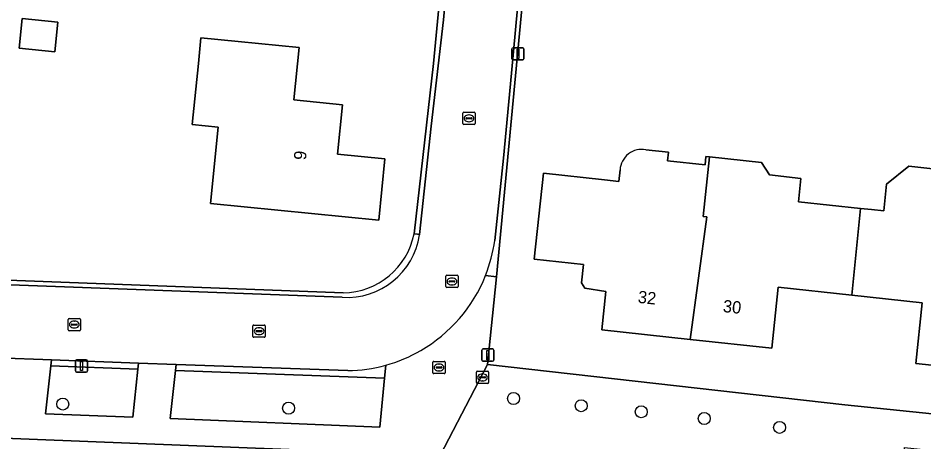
# Model space of a CAD drawing. Extents: x 162156 to 163172, y 378995 to 380779.
# Drawn here: x 162398 to 162471.9, y 380546.6 to 380581.2 of the extents above; entities that cross this region are included whole.
import ezdxf

# ---------------------------------------------------------------- set-up
doc = ezdxf.new("R2010")
doc.units = 0
for name, color, linetype in [('IMGEO_Boom', 7, 'Continuous'), ('IMGEO_Brandkraan', 7, 'Continuous'), ('IMGEO_Erf', 7, 'Continuous'), ('IMGEO_Groenvoorziening', 7, 'Continuous'), ('IMGEO_Kolk', 7, 'Continuous'), ('IMGEO_Lichtmast', 7, 'Continuous'), ('IMGEO_Pand', 7, 'Continuous'), ('IMGEO_Pand_nummerreeks', 7, 'Continuous'), ('IMGEO_Rijbaan_lokaal_gesloten', 7, 'Continuous'), ('IMGEO_Rijbaan_lokaal_open', 7, 'Continuous'), ('IMGEO_Rioolput', 7, 'Continuous'), ('IMGEO_Voetpad_open', 7, 'Continuous')]:
    doc.layers.add(name, color=color, linetype=linetype)

msp = doc.modelspace()

# ---------------------------------------------------------------- linework, layer by layer
at = {"layer": 'IMGEO_Boom'}
for centre in [(162438.436, 380550.146), (162401.65, 380549.697), (162420.081, 380549.358), (162443.96, 380549.562), (162448.861, 380549.065), (162454.003, 380548.517), (162460.148, 380547.794)]:
    msp.add_circle(centre, 0.489, dxfattribs=at)
at = {"layer": 'IMGEO_Brandkraan'}
for p, q in [((162435.402, 380551.442), (162435.402, 380552.294)), ((162435.477, 380552.368), (162436.329, 380552.368)), ((162435.704, 380551.911), (162436.102, 380551.911)), ((162435.89, 380552.148), (162435.915, 380552.148)), ((162436.403, 380552.294), (162436.403, 380551.442)), ((162436.329, 380551.368), (162435.477, 380551.368)), ((162435.661, 380551.862), (162435.661, 380551.874)), ((162436.099, 380551.825), (162435.701, 380551.825)), ((162435.913, 380551.588), (162435.888, 380551.588)), ((162436.145, 380551.874), (162436.145, 380551.862))]:
    msp.add_line(p, q, dxfattribs=at)
for points in [[(162435.402, 380551.442), (162435.402, 380552.294)], [(162435.477, 380552.368), (162436.329, 380552.368)], [(162436.403, 380552.294), (162436.403, 380551.442)], [(162436.329, 380551.368), (162435.477, 380551.368)]]:
    msp.add_lwpolyline(points, dxfattribs=at)
for centre, radius, start, end in [((162435.479, 380552.292), 0.0765, 91.55205, 178.44795), ((162435.479, 380552.292), 0.0765, 91.55205, 178.44795), ((162435.701, 380551.871), 0.0403, 85.87752, 175.75265), ((162436.106, 380551.873), 0.0386, 1.73085, 96.63898), ((162436.327, 380552.292), 0.0765, 1.55205, 88.44795), ((162436.327, 380552.292), 0.0765, 1.55205, 88.44795), ((162435.479, 380551.444), 0.0765, 181.55205, 268.44795), ((162435.479, 380551.444), 0.0765, 181.55205, 268.44795), ((162435.698, 380551.861), 0.0366, 178.93798, 274.71019), ((162436.102, 380551.868), 0.043, 264.86636, 352.45326), ((162436.327, 380551.444), 0.0765, 271.55205, 358.44795), ((162436.327, 380551.444), 0.0765, 271.55205, 358.44795)]:
    msp.add_arc(centre, radius, start, end, dxfattribs=at)
for centre, major_axis, ratio, start_param, end_param in [((162435.889, 380551.868), (-0.387, 0.002), 0.722429, 4.712389, 7.853982), ((162435.914, 380551.868), (-0.39, 0.002), 0.717154, 1.570796, 4.712389)]:
    msp.add_ellipse(centre, major_axis=major_axis, ratio=ratio, start_param=start_param, end_param=end_param, dxfattribs=at)
at = {"layer": 'IMGEO_Erf'}
for points in [[(162502.189, 380600.029), (162502.472, 380602.43), (162503.344, 380607.897), (162504.412, 380614.587), (162506.479, 380624.601), (162500, 380625.199), (162474.413, 380627.947), (162438.013, 380631.313), (162439.468, 380615.71), (162440.015, 380601.307), (162439.768, 380588.845), (162437.05, 380560.078), (162436.315, 380552.915), (162465.464, 380549.639), (162490.566, 380547.063), (162491.852, 380559.491), (162500, 380564.632), (162501.13, 380565.345), (162499.992, 380567.526)], [(162430.317, 380563.584), (162431.913, 380577.473), (162432.603, 380584.902), (162433.079, 380603)], [(162449.239, 380570.426), (162451.088, 380570.226), (162451.012, 380569.52), (162454.064, 380569.191), (162454.139, 380569.887), (162454.438, 380569.854), (162458.68, 380569.386)], [(162458.68, 380569.386), (162459.312, 380568.374), (162461.895, 380568.095), (162461.69, 380566.191), (162466.753, 380565.645), (162467.658, 380565.547), (162468.642, 380565.441), (162468.878, 380567.629), (162470.695, 380569.092), (162475.128, 380568.614)], [(162478.538, 380552.228), (162471.254, 380553.014), (162471.787, 380557.957), (162466.045, 380558.576), (162460.04, 380559.224), (162459.502, 380554.239), (162452.851, 380554.956), (162445.632, 380555.735), (162445.97, 380558.861), (162444.259, 380559.132), (162443.995, 380559.576), (162444.157, 380561.078), (162440.13, 380561.512), (162440.885, 380568.511), (162445.857, 380567.975), (162447.029, 380567.848), (162447.13, 380568.783)], [(162375.547, 380560.624), (162424.532, 380558.755)], [(162467.276, 380517.746), (162462.303, 380518.264), (162453.982, 380519.131), (162454.196, 380521.183), (162450.447, 380521.573), (162447.045, 380521.927), (162446.832, 380519.882), (162437.236, 380520.881), (162433.326, 380521.288), (162434.051, 380528.152), (162437.951, 380527.747), (162443.963, 380527.121), (162444.466, 380531.953), (162451.475, 380531.223), (162458.448, 380530.496), (162457.932, 380525.541), (162467.978, 380524.494), (162469.055, 380533.871), (162431.721, 380537.758), (162432.449, 380545.496), (162374.241, 380547.817)]]:
    msp.add_lwpolyline(points, dxfattribs=at)
for points in [[(162401.253, 380580.839), (162401.007, 380578.41), (162398.089, 380578.705), (162398.335, 380581.134)], [(162415.967, 380579.262), (162420.942, 380578.769), (162420.519, 380574.487), (162424.472, 380574.096), (162424.074, 380570.076), (162427.934, 380569.695), (162427.438, 380564.682), (162413.704, 380566.041), (162414.321, 380572.272), (162412.222, 380572.479), (162412.714, 380577.455), (162412.923, 380579.563)]]:
    msp.add_lwpolyline(points, close=True, dxfattribs=at)
for centre, radius, start, end in [((162448.901, 380568.685), 1.774, 79.01803, 176.82216), ((162424.448, 380564.735), 5.981, 270.80249, 348.90405)]:
    msp.add_arc(centre, radius, start, end, dxfattribs=at)
at = {"layer": 'IMGEO_Groenvoorziening'}
for points in [[(162407.776, 380552.54), (162400.665, 380552.805), (162400.236, 380548.887), (162407.367, 380548.631)], [(162407.829, 380553.042), (162400.719, 380553.301), (162400.665, 380552.805), (162407.776, 380552.54)], [(162410.843, 380552.429), (162410.405, 380548.53), (162427.523, 380547.817), (162427.902, 380551.796)]]:
    msp.add_lwpolyline(points, close=True, dxfattribs=at)
msp.add_lwpolyline([(162424.907, 380552.419), (162410.899, 380552.93), (162410.843, 380552.429), (162427.902, 380551.796), (162428.004, 380552.863)], dxfattribs=at)
msp.add_arc((162424.744, 380564.577), 12.16, 270.76699, 285.55019, dxfattribs=at)
at = {"layer": 'IMGEO_Kolk'}
for p, q in [((162434.301, 380572.565), (162434.301, 380573.417)), ((162434.376, 380573.491), (162435.228, 380573.491)), ((162435.302, 380573.417), (162435.302, 380572.565)), ((162434.56, 380572.985), (162434.56, 380572.997)), ((162434.998, 380572.948), (162434.6, 380572.948)), ((162434.603, 380573.034), (162435.001, 380573.034)), ((162434.812, 380572.711), (162434.787, 380572.711)), ((162434.789, 380573.271), (162434.814, 380573.271)), ((162435.044, 380572.997), (162435.044, 380572.985)), ((162435.228, 380572.491), (162434.376, 380572.491)), ((162432.907, 380559.267), (162432.907, 380560.119)), ((162432.982, 380560.193), (162433.834, 380560.193)), ((162433.908, 380560.119), (162433.908, 380559.267)), ((162433.166, 380559.687), (162433.166, 380559.699)), ((162433.604, 380559.65), (162433.206, 380559.65)), ((162433.209, 380559.736), (162433.607, 380559.736)), ((162433.418, 380559.413), (162433.393, 380559.413)), ((162433.395, 380559.973), (162433.42, 380559.973)), ((162433.65, 380559.699), (162433.65, 380559.687)), ((162433.834, 380559.193), (162432.982, 380559.193)), ((162402.088, 380555.75), (162402.088, 380556.602)), ((162402.163, 380556.676), (162403.015, 380556.676)), ((162402.576, 380556.456), (162402.601, 380556.456)), ((162403.089, 380556.602), (162403.089, 380555.75)), ((162403.015, 380555.676), (162402.163, 380555.676)), ((162402.347, 380556.17), (162402.347, 380556.182)), ((162402.785, 380556.133), (162402.387, 380556.133)), ((162402.39, 380556.219), (162402.788, 380556.219)), ((162402.599, 380555.896), (162402.574, 380555.896)), ((162402.831, 380556.182), (162402.831, 380556.17)), ((162417.17, 380555.212), (162417.17, 380556.064)), ((162417.245, 380556.138), (162418.097, 380556.138)), ((162417.429, 380555.632), (162417.429, 380555.644)), ((162417.472, 380555.681), (162417.87, 380555.681)), ((162417.658, 380555.918), (162417.683, 380555.918)), ((162417.913, 380555.644), (162417.913, 380555.632)), ((162418.171, 380556.064), (162418.171, 380555.212)), ((162418.097, 380555.138), (162417.245, 380555.138)), ((162417.867, 380555.595), (162417.469, 380555.595)), ((162417.681, 380555.358), (162417.656, 380555.358))]:
    msp.add_line(p, q, dxfattribs=at)
for points in [[(162434.301, 380572.565), (162434.301, 380573.417)], [(162434.376, 380573.491), (162435.228, 380573.491)], [(162435.302, 380573.417), (162435.302, 380572.565)], [(162435.228, 380572.491), (162434.376, 380572.491)], [(162432.907, 380559.267), (162432.907, 380560.119)], [(162432.982, 380560.193), (162433.834, 380560.193)], [(162433.908, 380560.119), (162433.908, 380559.267)], [(162433.834, 380559.193), (162432.982, 380559.193)], [(162402.088, 380555.75), (162402.088, 380556.602)], [(162402.163, 380556.676), (162403.015, 380556.676)], [(162403.089, 380556.602), (162403.089, 380555.75)], [(162403.015, 380555.676), (162402.163, 380555.676)], [(162417.17, 380555.212), (162417.17, 380556.064)], [(162417.245, 380556.138), (162418.097, 380556.138)], [(162418.171, 380556.064), (162418.171, 380555.212)], [(162418.097, 380555.138), (162417.245, 380555.138)]]:
    msp.add_lwpolyline(points, dxfattribs=at)
for centre, radius, start, end in [((162434.378, 380573.415), 0.0765, 91.55205, 178.44795), ((162434.378, 380573.415), 0.0765, 91.55205, 178.44795), ((162435.226, 380573.415), 0.0765, 1.55205, 88.44795), ((162435.226, 380573.415), 0.0765, 1.55205, 88.44795), ((162434.6, 380572.994), 0.0403, 85.87752, 175.75265), ((162434.597, 380572.984), 0.0366, 178.93798, 274.71019), ((162435.001, 380572.991), 0.043, 264.86636, 352.45326), ((162435.005, 380572.996), 0.0386, 1.73085, 96.63898), ((162434.378, 380572.567), 0.0765, 181.55205, 268.44795), ((162434.378, 380572.567), 0.0765, 181.55205, 268.44795), ((162435.226, 380572.567), 0.0765, 271.55205, 358.44795), ((162435.226, 380572.567), 0.0765, 271.55205, 358.44795), ((162432.984, 380560.117), 0.0765, 91.55205, 178.44795), ((162432.984, 380560.117), 0.0765, 91.55205, 178.44795), ((162433.832, 380560.117), 0.0765, 1.55205, 88.44795), ((162433.832, 380560.117), 0.0765, 1.55205, 88.44795), ((162433.206, 380559.696), 0.0403, 85.87752, 175.75265), ((162433.203, 380559.686), 0.0366, 178.93798, 274.71019), ((162433.607, 380559.693), 0.043, 264.86636, 352.45326), ((162433.611, 380559.698), 0.0386, 1.73085, 96.63898), ((162432.984, 380559.269), 0.0765, 181.55205, 268.44795), ((162432.984, 380559.269), 0.0765, 181.55205, 268.44795), ((162433.832, 380559.269), 0.0765, 271.55205, 358.44795), ((162433.832, 380559.269), 0.0765, 271.55205, 358.44795), ((162402.165, 380556.6), 0.0765, 91.55205, 178.44795), ((162402.165, 380556.6), 0.0765, 91.55205, 178.44795), ((162403.013, 380556.6), 0.0765, 1.55205, 88.44795), ((162403.013, 380556.6), 0.0765, 1.55205, 88.44795), ((162402.165, 380555.752), 0.0765, 181.55205, 268.44795), ((162402.165, 380555.752), 0.0765, 181.55205, 268.44795), ((162402.387, 380556.179), 0.0403, 85.87752, 175.75265), ((162402.384, 380556.169), 0.0366, 178.93798, 274.71019), ((162402.788, 380556.176), 0.043, 264.86636, 352.45326), ((162402.792, 380556.181), 0.0386, 1.73085, 96.63898), ((162403.013, 380555.752), 0.0765, 271.55205, 358.44795), ((162403.013, 380555.752), 0.0765, 271.55205, 358.44795), ((162417.247, 380556.062), 0.0765, 91.55205, 178.44795), ((162417.247, 380556.062), 0.0765, 91.55205, 178.44795), ((162417.469, 380555.641), 0.0403, 85.87752, 175.75265), ((162417.466, 380555.631), 0.0366, 178.93798, 274.71019), ((162417.87, 380555.638), 0.043, 264.86636, 352.45326), ((162417.874, 380555.643), 0.0386, 1.73085, 96.63898), ((162418.095, 380556.062), 0.0765, 1.55205, 88.44795), ((162418.095, 380556.062), 0.0765, 1.55205, 88.44795), ((162417.247, 380555.214), 0.0765, 181.55205, 268.44795), ((162417.247, 380555.214), 0.0765, 181.55205, 268.44795), ((162418.095, 380555.214), 0.0765, 271.55205, 358.44795), ((162418.095, 380555.214), 0.0765, 271.55205, 358.44795)]:
    msp.add_arc(centre, radius, start, end, dxfattribs=at)
for centre, major_axis, ratio, start_param, end_param in [((162434.788, 380572.991), (-0.387, 0.002), 0.722429, 4.712389, 7.853982), ((162434.813, 380572.991), (-0.39, 0.002), 0.717154, 1.570796, 4.712389), ((162433.394, 380559.693), (-0.387, 0.002), 0.722429, 4.712389, 7.853982), ((162433.419, 380559.693), (-0.39, 0.002), 0.717154, 1.570796, 4.712389), ((162402.575, 380556.176), (-0.387, 0.002), 0.722429, 4.712389, 7.853982), ((162402.6, 380556.176), (-0.39, 0.002), 0.717154, 1.570796, 4.712389), ((162417.657, 380555.638), (-0.387, 0.002), 0.722429, 4.712389, 7.853982), ((162417.682, 380555.638), (-0.39, 0.002), 0.717154, 1.570796, 4.712389)]:
    msp.add_ellipse(centre, major_axis=major_axis, ratio=ratio, start_param=start_param, end_param=end_param, dxfattribs=at)
at = {"layer": 'IMGEO_Lichtmast'}
for p, q in [((162438.299, 380577.848), (162438.299, 380578.648)), ((162438.299, 380578.648), (162438.299, 380577.848)), ((162438.399, 380578.748), (162439.189, 380578.748)), ((162439.189, 380578.748), (162438.399, 380578.748)), ((162439.289, 380578.648), (162439.289, 380577.848)), ((162439.289, 380577.848), (162439.289, 380578.648)), ((162439.189, 380577.748), (162438.399, 380577.748)), ((162438.399, 380577.748), (162439.189, 380577.748)), ((162435.936, 380554.185), (162436.726, 380554.185)), ((162436.726, 380554.185), (162435.936, 380554.185)), ((162435.836, 380553.285), (162435.836, 380554.085)), ((162435.836, 380554.085), (162435.836, 380553.285)), ((162436.826, 380554.085), (162436.826, 380553.285)), ((162436.826, 380553.285), (162436.826, 380554.085)), ((162402.681, 380552.399), (162402.681, 380553.199)), ((162402.681, 380553.199), (162402.681, 380552.399)), ((162402.781, 380553.299), (162403.571, 380553.299)), ((162403.571, 380553.299), (162402.781, 380553.299)), ((162403.671, 380553.199), (162403.671, 380552.399)), ((162403.671, 380552.399), (162403.671, 380553.199)), ((162436.726, 380553.185), (162435.936, 380553.185)), ((162435.936, 380553.185), (162436.726, 380553.185)), ((162403.571, 380552.299), (162402.781, 380552.299)), ((162402.781, 380552.299), (162403.571, 380552.299))]:
    msp.add_line(p, q, dxfattribs=at)
for points in [[(162438.719, 380578.623), (162438.869, 380578.623), (162438.869, 380577.873), (162438.719, 380577.873), (162438.719, 380578.623)], [(162436.256, 380554.06), (162436.406, 380554.06), (162436.406, 380553.31), (162436.256, 380553.31), (162436.256, 380554.06)], [(162403.101, 380553.174), (162403.251, 380553.174), (162403.251, 380552.424), (162403.101, 380552.424), (162403.101, 380553.174)]]:
    msp.add_lwpolyline(points, dxfattribs=at)
for centre, start, end in [((162438.399, 380578.648), 90, 180), ((162438.399, 380578.648), 90, 180), ((162439.189, 380578.648), 0, 90), ((162439.189, 380578.648), 360, 90), ((162438.399, 380577.848), 180, 270), ((162438.399, 380577.848), 180, 270), ((162439.189, 380577.848), 270, 0), ((162439.189, 380577.848), 270, 0), ((162435.936, 380554.085), 90, 180), ((162435.936, 380554.085), 90, 180), ((162436.726, 380554.085), 0, 90), ((162436.726, 380554.085), 360, 90), ((162402.781, 380553.199), 90, 180), ((162402.781, 380553.199), 90, 180), ((162403.571, 380553.199), 0, 90), ((162403.571, 380553.199), 360, 90), ((162435.936, 380553.285), 180, 270), ((162435.936, 380553.285), 180, 270), ((162436.726, 380553.285), 270, 0), ((162436.726, 380553.285), 270, 0), ((162402.781, 380552.399), 180, 270), ((162402.781, 380552.399), 180, 270), ((162403.571, 380552.399), 270, 0), ((162403.571, 380552.399), 270, 0)]:
    msp.add_arc(centre, 0.1, start, end, dxfattribs=at)
at = {"layer": 'IMGEO_Pand'}
for points in [[(162401.253, 380580.839), (162398.335, 380581.134), (162398.089, 380578.705), (162401.007, 380578.41)], [(162415.967, 380579.262), (162412.923, 380579.563), (162412.714, 380577.455), (162412.222, 380572.479), (162414.321, 380572.272), (162413.704, 380566.041), (162427.438, 380564.682), (162427.934, 380569.695), (162424.074, 380570.076), (162424.472, 380574.096), (162420.519, 380574.487), (162420.942, 380578.769)], [(162452.851, 380554.956), (162459.502, 380554.239), (162460.04, 380559.224), (162466.045, 380558.576), (162466.753, 380565.645), (162461.69, 380566.191), (162461.895, 380568.095), (162459.312, 380568.374), (162458.68, 380569.386), (162454.438, 380569.854), (162453.913, 380564.998), (162454.21, 380564.966)], [(162478.538, 380552.228), (162480.488, 380566.449), (162476.527, 380566.876), (162475.128, 380568.614), (162470.695, 380569.092), (162468.878, 380567.629), (162468.642, 380565.441), (162467.658, 380565.547), (162466.753, 380565.645), (162466.045, 380558.576), (162471.787, 380557.957), (162471.254, 380553.014)]]:
    msp.add_lwpolyline(points, close=True, dxfattribs=at)
msp.add_lwpolyline([(162447.13, 380568.783), (162447.029, 380567.848), (162445.857, 380567.975), (162440.885, 380568.511), (162440.13, 380561.512), (162444.157, 380561.078), (162443.995, 380559.576), (162444.259, 380559.132), (162445.97, 380558.861), (162445.632, 380555.735), (162452.851, 380554.956), (162454.21, 380564.966), (162453.913, 380564.998), (162454.438, 380569.854), (162454.139, 380569.887), (162454.064, 380569.191), (162451.012, 380569.52), (162451.088, 380570.226), (162449.239, 380570.426)], dxfattribs=at)
msp.add_arc((162448.901, 380568.685), 1.774, 79.01803, 176.82216, dxfattribs=at)
at = {"layer": 'IMGEO_Rijbaan_lokaal_gesloten'}
for points in [[(162430.761, 380563.5), (162430.763, 380563.518), (162430.601, 380563.542), (162430.317, 380563.584)], [(162424.532, 380558.755), (162375.547, 380560.624)], [(162376.162, 380560.2), (162424.438, 380558.399)]]:
    msp.add_lwpolyline(points, dxfattribs=at)
for centre, radius, start, end in [((162424.822, 380564.392), 6.005, 266.32953, 351.4593), ((162424.448, 380564.735), 5.981, 270.80249, 348.90405)]:
    msp.add_arc(centre, radius, start, end, dxfattribs=at)
at = {"layer": 'IMGEO_Rijbaan_lokaal_open'}
for points in [[(162439.288, 380610.641), (162439.074, 380615.634), (162438.781, 380618.778), (162438.361, 380623.218), (162437.752, 380630.113), (162437.212, 380635.783), (162437.074, 380637.227), (162431.034, 380636.67), (162431.172, 380635.238), (162431.209, 380634.863), (162431.352, 380633.378), (162431.524, 380631.596), (162431.621, 380630.593), (162431.997, 380626.699), (162432.496, 380621.584), (162433.116, 380613.723), (162433.472, 380608.147), (162433.546, 380603.11), (162433.176, 380588.789), (162433.087, 380584.98), (162432.716, 380581.012), (162431.711, 380572.344), (162430.763, 380563.518), (162430.761, 380563.5)], [(162438.013, 380631.313), (162437.854, 380633.025), (162437.595, 380635.83), (162437.212, 380635.783), (162437.752, 380630.113), (162438.361, 380623.218), (162438.781, 380618.778), (162439.074, 380615.634), (162439.288, 380610.641), (162439.627, 380601.304), (162439.563, 380596.302), (162439.461, 380592.049), (162439.319, 380588.858), (162439.079, 380585.536), (162438.278, 380576.687), (162437.629, 380569.755), (162436.905, 380563.04)], [(162436.15, 380560.171), (162437.05, 380560.078), (162439.768, 380588.845), (162440.015, 380601.307), (162439.468, 380615.71), (162438.013, 380631.313)], [(162436.905, 380563.04), (162437.629, 380569.755), (162438.278, 380576.687), (162439.079, 380585.536), (162439.319, 380588.858), (162439.461, 380592.049), (162439.563, 380596.302), (162439.627, 380601.304), (162439.288, 380610.641)], [(162424.438, 380558.399), (162376.162, 380560.2)], [(162375.856, 380554.208), (162378.083, 380554.127), (162396.604, 380553.451), (162397.01, 380553.436), (162400.015, 380553.327), (162400.719, 380553.301), (162407.829, 380553.042), (162410.899, 380552.93), (162424.907, 380552.419)]]:
    msp.add_lwpolyline(points, dxfattribs=at)
msp.add_lwpolyline([(162433.176, 380588.789), (162433.546, 380603.11), (162433.472, 380608.147), (162433.116, 380613.723), (162432.496, 380621.584), (162431.997, 380626.699), (162431.621, 380630.593), (162431.222, 380630.555), (162432.083, 380621.506), (162432.917, 380610.125), (162433.079, 380603), (162432.603, 380584.902), (162431.913, 380577.473), (162430.317, 380563.584), (162430.601, 380563.542), (162430.763, 380563.518), (162431.711, 380572.344), (162432.716, 380581.012), (162433.087, 380584.98)], close=True, dxfattribs=at)
for centre, radius, start, end in [((162424.822, 380564.392), 6.005, 266.32953, 351.4593), ((162424.795, 380564.693), 12.222, 338.28567, 352.22721), ((162424.795, 380564.693), 12.222, 338.28567, 352.22721), ((162424.744, 380564.709), 12.276, 299.88809, 338.30459), ((162424.756, 380564.571), 12.15, 285.50541, 300.16369), ((162424.744, 380564.577), 12.16, 270.76699, 285.55019)]:
    msp.add_arc(centre, radius, start, end, dxfattribs=at)
at = {"layer": 'IMGEO_Rioolput'}
for p, q in [((162431.855, 380552.251), (162431.855, 380553.103)), ((162431.93, 380553.177), (162432.782, 380553.177)), ((162432.114, 380552.671), (162432.114, 380552.683)), ((162432.157, 380552.72), (162432.555, 380552.72)), ((162432.343, 380552.957), (162432.368, 380552.957)), ((162432.598, 380552.683), (162432.598, 380552.671)), ((162432.856, 380553.103), (162432.856, 380552.251)), ((162432.782, 380552.177), (162431.93, 380552.177)), ((162432.552, 380552.634), (162432.154, 380552.634)), ((162432.366, 380552.397), (162432.341, 380552.397))]:
    msp.add_line(p, q, dxfattribs=at)
for points in [[(162431.855, 380552.251), (162431.855, 380553.103)], [(162431.93, 380553.177), (162432.782, 380553.177)], [(162432.856, 380553.103), (162432.856, 380552.251)], [(162432.782, 380552.177), (162431.93, 380552.177)]]:
    msp.add_lwpolyline(points, dxfattribs=at)
for centre, radius, start, end in [((162431.932, 380553.101), 0.0765, 91.55205, 178.44795), ((162431.932, 380553.101), 0.0765, 91.55205, 178.44795), ((162432.154, 380552.68), 0.0403, 85.87752, 175.75265), ((162432.151, 380552.67), 0.0366, 178.93798, 274.71019), ((162432.555, 380552.677), 0.043, 264.86636, 352.45326), ((162432.559, 380552.682), 0.0386, 1.73085, 96.63898), ((162432.78, 380553.101), 0.0765, 1.55205, 88.44795), ((162432.78, 380553.101), 0.0765, 1.55205, 88.44795), ((162431.932, 380552.253), 0.0765, 181.55205, 268.44795), ((162431.932, 380552.253), 0.0765, 181.55205, 268.44795), ((162432.78, 380552.253), 0.0765, 271.55205, 358.44795), ((162432.78, 380552.253), 0.0765, 271.55205, 358.44795)]:
    msp.add_arc(centre, radius, start, end, dxfattribs=at)
for centre, major_axis, ratio, start_param, end_param in [((162432.342, 380552.677), (-0.387, 0.002), 0.722429, 4.712389, 7.853982), ((162432.367, 380552.677), (-0.39, 0.002), 0.717154, 1.570796, 4.712389)]:
    msp.add_ellipse(centre, major_axis=major_axis, ratio=ratio, start_param=start_param, end_param=end_param, dxfattribs=at)
at = {"layer": 'IMGEO_Voetpad_open'}
for points in [[(162371.362, 380555.035), (162371.242, 380554.676), (162370.777, 380550.229), (162370.574, 380548.287), (162374.241, 380547.817), (162432.449, 380545.496), (162436.315, 380552.915), (162437.05, 380560.078)], [(162437.05, 380560.078), (162436.15, 380560.171)], [(162428.004, 380552.863), (162427.902, 380551.796), (162427.523, 380547.817), (162410.405, 380548.53), (162410.843, 380552.429), (162410.899, 380552.93), (162407.829, 380553.042), (162407.776, 380552.54), (162407.367, 380548.631), (162400.236, 380548.887), (162400.665, 380552.805), (162400.719, 380553.301), (162400.015, 380553.327), (162397.01, 380553.436), (162396.604, 380553.451), (162396.548, 380552.976), (162396.089, 380549.108), (162377.638, 380549.845), (162378.037, 380553.684), (162378.083, 380554.127), (162375.856, 380554.208)]]:
    msp.add_lwpolyline(points, dxfattribs=at)
msp.add_lwpolyline([(162469.868, 380541.578), (162470.351, 380546.161), (162485.2, 380544.58), (162488.005, 380544.281), (162488.951, 380543.816), (162489.57, 380543.192), (162490.036, 380542.183), (162490.566, 380547.063), (162465.464, 380549.639), (162436.315, 380552.915), (162432.449, 380545.496), (162431.721, 380537.758), (162469.055, 380533.871), (162469.175, 380535.01)], close=True, dxfattribs=at)
for centre, radius, start, end in [((162424.744, 380564.709), 12.276, 299.88809, 338.30459), ((162424.756, 380564.571), 12.15, 285.50541, 300.16369)]:
    msp.add_arc(centre, radius, start, end, dxfattribs=at)

# ---------------------------------------------------------------- texts
at = {"layer": 'IMGEO_Pand_nummerreeks'}
for s, rotation, p in [('9', 84.34586, (162421.49, 380569.555)), ('32', 353.84395, (162448.545, 380557.955)), ('30', 353.84395, (162455.486, 380557.206))]:
    msp.add_text(s, height=1, rotation=rotation, dxfattribs=at).set_placement(p)

doc.saveas('drawing.dxf')
